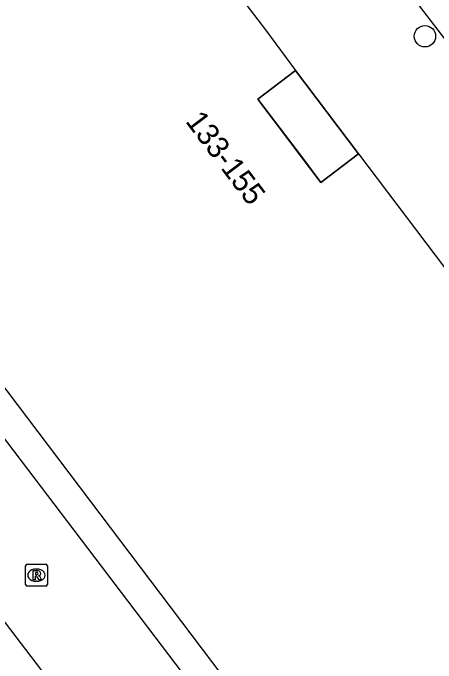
# Model space of a CAD drawing. Extents: x 160037 to 160839, y 385326 to 386441.
# Drawn here: x 160285.29 to 160304.64, y 385934.78 to 385964.5 of the extents above; entities that cross this region are included whole.
import ezdxf

# ---------------------------------------------------------------- set-up
doc = ezdxf.new("R2010")
doc.units = 0
for name, color, linetype in [('IMGEO_Boom', 7, 'Continuous'), ('IMGEO_Pand', 7, 'Continuous'), ('IMGEO_Pand_nummerreeks', 7, 'Continuous'), ('IMGEO_Pand_overbouw', 7, 'Continuous'), ('IMGEO_Rijbaan_lokaal_open', 7, 'Continuous'), ('IMGEO_Rioolput', 7, 'Continuous'), ('IMGEO_Voetpad_open', 7, 'Continuous')]:
    doc.layers.add(name, color=color, linetype=linetype)

msp = doc.modelspace()

# ---------------------------------------------------------------- linework, layer by layer
at = {"layer": 'IMGEO_Boom'}
msp.add_circle((160304.133, 385963.436), 0.489, dxfattribs=at)
at = {"layer": 'IMGEO_Pand'}
for points in [[(160292.909, 385968.884), (160296.888, 385963.664), (160298.215, 385961.863)], [(160300.528, 385926.728), (160274.238, 385961.479), (160273.026, 385963.07)], [(160301.098, 385958.053), (160299.376, 385956.749), (160296.492, 385960.559), (160298.215, 385961.863)], [(160301.098, 385958.053), (160306.355, 385951.108)]]:
    msp.add_lwpolyline(points, dxfattribs=at)
at = {"layer": 'IMGEO_Pand_overbouw'}
msp.add_lwpolyline([(160298.215, 385961.863), (160296.492, 385960.559), (160298.528, 385957.869), (160299.376, 385956.749), (160301.098, 385958.053)], close=True, dxfattribs=at)
at = {"layer": 'IMGEO_Rijbaan_lokaal_open'}
for points in [[(160271.801, 385962.176), (160272.271, 385961.56), (160274.289, 385958.969), (160299.426, 385925.902)], [(160272.504, 385952.949), (160278.21, 385945.409), (160294.227, 385924.426)]]:
    msp.add_lwpolyline(points, dxfattribs=at)
at = {"layer": 'IMGEO_Rioolput'}
for p, q in [((160285.866, 385938.366), (160285.866, 385939.218)), ((160285.941, 385939.292), (160286.793, 385939.292)), ((160286.867, 385939.218), (160286.867, 385938.366)), ((160286.354, 385939.072), (160286.379, 385939.072)), ((160286.793, 385938.292), (160285.941, 385938.292)), ((160286.377, 385938.512), (160286.352, 385938.512))]:
    msp.add_line(p, q, dxfattribs=at)
for points in [[(160285.866, 385938.366), (160285.866, 385939.218)], [(160285.941, 385939.292), (160286.793, 385939.292)], [(160286.867, 385939.218), (160286.867, 385938.366)], [(160286.455, 385938.99), (160286.203, 385938.992), (160286.203, 385938.592)], [(160286.381, 385938.911), (160286.327, 385938.911), (160286.327, 385938.83)], [(160286.327, 385938.83), (160286.379, 385938.83)], [(160286.203, 385938.592), (160286.327, 385938.592), (160286.327, 385938.754), (160286.338, 385938.754)], [(160286.385, 385938.725), (160286.456, 385938.592), (160286.596, 385938.592), (160286.531, 385938.718)], [(160286.793, 385938.292), (160285.941, 385938.292)]]:
    msp.add_lwpolyline(points, dxfattribs=at)
for centre, radius, start, end in [((160285.943, 385939.216), 0.0765, 91.552, 178.448), ((160285.943, 385939.216), 0.0765, 91.552, 178.448), ((160286.791, 385939.216), 0.0765, 1.552, 88.448), ((160286.791, 385939.216), 0.0765, 1.552, 88.448), ((160286.363, 385939.019), 0.19, 274.7715, 282.9687), ((160286.387, 385938.815), 0.0964, 77.0061, 93.1865), ((160286.401, 385938.872), 0.0378, 276.6634, 79.6772), ((160286.454, 385938.88), 0.109, 350.3612, 89.416), ((160286.452, 385938.88), 0.112, 277.5842, 350.9817), ((160286.337, 385938.701), 0.0533, 26.0293, 88.6989), ((160286.436, 385938.665), 0.108, 29.5134, 73.7905), ((160285.943, 385938.368), 0.0765, 181.552, 268.448), ((160285.943, 385938.368), 0.0765, 181.552, 268.448), ((160286.791, 385938.368), 0.0765, 271.552, 358.448), ((160286.791, 385938.368), 0.0765, 271.552, 358.448)]:
    msp.add_arc(centre, radius, start, end, dxfattribs=at)
for centre, major_axis, ratio, start_param, end_param in [((160286.353, 385938.792), (-0.387, 0.002), 0.722429, 4.712389, 7.853982), ((160286.378, 385938.792), (-0.39, 0.002), 0.717154, 1.570796, 4.712389)]:
    msp.add_ellipse(centre, major_axis=major_axis, ratio=ratio, start_param=start_param, end_param=end_param, dxfattribs=at)
at = {"layer": 'IMGEO_Voetpad_open'}
for points in [[(160321.032, 385942.311), (160320.164, 385943.468), (160305.939, 385962.146), (160297.407, 385973.279), (160295.521, 385975.755)], [(160298.215, 385961.863), (160301.098, 385958.053)]]:
    msp.add_lwpolyline(points, dxfattribs=at)

# ---------------------------------------------------------------- texts
at = {"layer": 'IMGEO_Pand_nummerreeks'}
msp.add_text('133-155', height=1, rotation=307.1217, dxfattribs=at).set_placement((160293.149, 385959.542))

doc.saveas('drawing.dxf')
